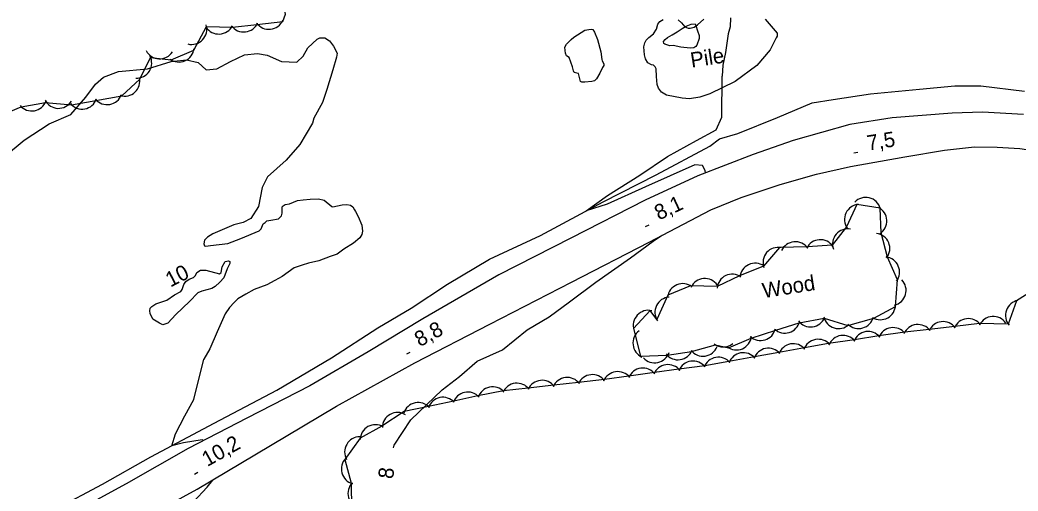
# Model space of a CAD drawing. Extents: x 643342 to 646936, y 5873857 to 5876103.
# Drawn here: x 645712.2 to 645909.1, y 5874668.3 to 5874761.1 of the extents above; entities that cross this region are included whole.
import ezdxf

# ---------------------------------------------------------------- set-up
doc = ezdxf.new("R2010")
doc.units = 0
for name, color, linetype in [('Niveau 1', 7, 'Continuous'), ('Niveau 2', 7, 'Continuous'), ('Niveau 21', 7, 'Continuous'), ('Niveau 3', 7, 'Continuous'), ('Niveau 4', 7, 'Continuous'), ('Niveau 44', 7, 'Continuous'), ('Niveau 57', 7, 'Continuous')]:
    doc.layers.add(name, color=color, linetype=linetype)

msp = doc.modelspace()

# ---------------------------------------------------------------- linework, layer by layer
at = {"layer": 'Niveau 1'}
for points in [[(645821.46, 5874757.73), (645823.62, 5874759.09), (645824.39, 5874759.26), (645824.92, 5874759.31), (645825.17, 5874759.24), (645825.51, 5874758.73), (645826.13, 5874757.28), (645826.79, 5874754.86), (645826.98, 5874753.32), (645827.06, 5874753.03), (645827.35, 5874752.48), (645827.34, 5874752.13), (645827.08, 5874751.72), (645826.6, 5874750.61), (645825.92, 5874749.52), (645825.53, 5874749.1), (645825, 5874749), (645823.65, 5874748.83), (645823.02, 5874748.82), (645822.76, 5874748.99), (645822.69, 5874749.22), (645822.37, 5874750.56), (645822.07, 5874750.63), (645821.53, 5874750.77), (645821.35, 5874751.09), (645821.18, 5874751.86), (645820.52, 5874753.7), (645820.01, 5874754.04), (645819.81, 5874754.55), (645819.76, 5874755.09), (645819.7, 5874755.76), (645819.99, 5874756.32), (645820.92, 5874757.24), (645821.46, 5874757.73)], [(645841.85, 5874758.78), (645842.81, 5874759.41), (645843.59, 5874759.92), (645844.58, 5874760.3), (645845.4, 5874760.38), (645845.53, 5874760), (645845.82, 5874759), (645846.2, 5874758.02), (645846.16, 5874757.43), (645845.74, 5874756.17), (645845.53, 5874755.86), (645845.11, 5874755.63), (645844.39, 5874755.56), (645842.57, 5874755.73), (645841.08, 5874756.08), (645840.4, 5874756.02), (645839.4, 5874756.32), (645839.19, 5874756.49), (645839.16, 5874756.88), (645839.46, 5874757.25), (645839.96, 5874757.68), (645840.84, 5874758.15), (645841.85, 5874758.78)], [(645709.12, 5874734.21), (645712.98, 5874737.41), (645717.89, 5874740.62), (645722.2, 5874742.45), (645725.16, 5874745.87), (645727.07, 5874748.46), (645728.67, 5874749.81), (645731.63, 5874750.95), (645737.32, 5874751.47), (645741.96, 5874752.91), (645745.03, 5874753.25), (645747.35, 5874752.71), (645748.92, 5874751.3), (645751.01, 5874751.51), (645753.72, 5874752.93), (645756.48, 5874754.23), (645759.04, 5874754.47), (645760.93, 5874754.2), (645763.78, 5874752.94), (645766.77, 5874752.8), (645766.77, 5874752.8), (645768.01, 5874753.95), (645768.99, 5874755.65), (645770.79, 5874757.33), (645771.35, 5874757.58), (645772.33, 5874757.57), (645773.26, 5874756.97), (645774.03, 5874755.97), (645774.75, 5874754.58), (645774.62, 5874753.79), (645773.88, 5874751.29), (645772.69, 5874747.38), (645771.85, 5874744.87), (645770.13, 5874741.78)], [(645770.13, 5874741.78), (645769.9, 5874740.75), (645767.41, 5874736.54), (645764.66, 5874733.48), (645760.99, 5874730.18), (645759.98, 5874728.12), (645759.21, 5874724.32), (645757.69, 5874721.99), (645756.21, 5874721.18), (645754.35, 5874720.71), (645750.23, 5874718.97), (645749.13, 5874718.28), (645748.6, 5874717.7), (645748.47, 5874717.01), (645748.55, 5874716.62), (645748.85, 5874716.55), (645749.72, 5874716.63), (645753.18, 5874717.05), (645755.72, 5874718.02), (645759.33, 5874719.52), (645759.73, 5874719.94), (645760.17, 5874720.91), (645760.54, 5874721.19), (645760.89, 5874721.51), (645761.66, 5874721.68), (645763.19, 5874721.92), (645763.77, 5874722.51), (645763.91, 5874723.06), (645763.9, 5874724.27), (645764.07, 5874724.48), (645764.48, 5874724.76), (645765.35, 5874724.89), (645766.94, 5874725.53), (645768.05, 5874725.68), (645769.45, 5874725.81)], [(645769.45, 5874725.81), (645771.05, 5874725.86), (645772.19, 5874725.57), (645773.67, 5874724.35), (645773.92, 5874724.27), (645775.74, 5874724.64), (645776.65, 5874724.72), (645777.39, 5874724.59), (645777.86, 5874724.3), (645778.16, 5874723.69), (645778.38, 5874723.37), (645778.91, 5874722.4), (645779.61, 5874720.66), (645779.71, 5874720.09), (645779.76, 5874719.51), (645779.63, 5874718.81), (645779.25, 5874718.19), (645777.94, 5874717.1), (645776.06, 5874715.95), (645774.78, 5874714.96), (645773.37, 5874714.49), (645771.16, 5874713.65), (645769.11, 5874713.17), (645767.83, 5874712.81), (645766.28, 5874712.23), (645763.91, 5874710.55), (645762.47, 5874709.78), (645760.85, 5874708.9), (645758.35, 5874707.99), (645756.74, 5874707.06), (645755.17, 5874706.14), (645754.41, 5874705.43), (645753.53, 5874704.43), (645752.67, 5874703.18), (645751.1, 5874699.67), (645749.61, 5874696.32), (645748.44, 5874694.27)], [(645748.37, 5874678.22), (645748.08, 5874678.32), (645744.44, 5874677.76), (645742.11, 5874677.19), (645742.87, 5874679.53), (645744.71, 5874683.11), (645746.46, 5874686.28), (645748.44, 5874694.27)], [(645746.43, 5874666.15), (645749.08, 5874669.03), (645750.2, 5874670.42)]]:
    msp.add_lwpolyline(points, dxfattribs=at)
at = {"layer": 'Niveau 2'}
for points in [[(645852.36, 5874761.52), (645852.32, 5874759.77), (645851.92, 5874758.36), (645851.38, 5874754.71), (645850.88, 5874752.22), (645850.69, 5874750.06)], [(645847.41, 5874730.98), (645847.36, 5874731.47), (645846.82, 5874732.43), (645845.34, 5874732.55), (645835.61, 5874728.23), (645828.02, 5874724.83), (645823.91, 5874723.48), (645828.12, 5874726.5), (645834.49, 5874730.52), (645839.94, 5874734.19), (645845.67, 5874737.34), (645849.55, 5874739.43), (645850.64, 5874741.97), (645850.69, 5874750.06)], [(645785.85, 5874676.76), (645786.01, 5874677.33), (645789.26, 5874682.31), (645795.44, 5874688.2), (645798.87, 5874690.84), (645802.39, 5874693.85), (645807.37, 5874696.08), (645812.22, 5874700.05), (645816.6, 5874702.59), (645820.59, 5874705.57), (645825.8, 5874709.45), (645832.63, 5874714.21), (645837.12, 5874717.52), (645838.89, 5874718.7)], [(645751.58, 5874709.4), (645750.68, 5874708.58), (645749.99, 5874708.18), (645748.05, 5874707.66), (645747.25, 5874707.3), (645745.61, 5874705.64), (645742.89, 5874703.05), (645741.34, 5874701.35), (645740.35, 5874701.02), (645739.69, 5874701.35), (645738.4, 5874702.15), (645737.82, 5874703.27), (645737.77, 5874703.8), (645737.82, 5874704.29), (645738.17, 5874704.66), (645738.95, 5874705.17), (645741.12, 5874705.9), (645742.63, 5874706.92), (645743.93, 5874707.57), (645744.18, 5874707.98), (645744.52, 5874708.99), (645744.91, 5874709.56), (645745.54, 5874710.05), (645746.43, 5874710.38), (645746.79, 5874710.75), (645747.08, 5874711.31), (645747.81, 5874711.82), (645748.83, 5874711.77), (645751.52, 5874711.09), (645751.83, 5874711.36), (645752.07, 5874712.46), (645752.66, 5874713.48), (645753.32, 5874713.64), (645753.58, 5874713.52), (645753.57, 5874713.08), (645753.03, 5874712.06), (645752.37, 5874710.3), (645751.58, 5874709.4)]]:
    msp.add_lwpolyline(points, dxfattribs=at)
at = {"layer": 'Niveau 21'}
for points in [[(645910.16, 5874742.48), (645902.06, 5874742.95), (645896.11, 5874742.76), (645884.25, 5874741.8), (645875.93, 5874740.51), (645864.7, 5874737.37), (645856.84, 5874734.59), (645845.92, 5874730.41), (645835.52, 5874725.58), (645820.87, 5874718.09), (645806.66, 5874710.88), (645791.63, 5874702.2), (645780.88, 5874695.69), (645769.33, 5874689.01), (645756.93, 5874682.63), (645745.32, 5874676.65), (645733.08, 5874669.69), (645719.25, 5874662.14)], [(645734.03, 5874661.49), (645747.15, 5874668.6), (645761.6, 5874677.24), (645774.6, 5874684.96), (645790.1, 5874693.56), (645804.86, 5874701.17), (645820.98, 5874709.46), (645836.3, 5874717.34), (645848.46, 5874723.71), (645854.48, 5874726.13), (645862.13, 5874728.66), (645869.34, 5874730.7), (645876.01, 5874732.23), (645886.75, 5874734.16), (645894.6, 5874735.42), (645900.52, 5874736.08), (645904.96, 5874736.04), (645909.43, 5874735.78), (645916.76, 5874734.66)]]:
    msp.add_lwpolyline(points, dxfattribs=at)
at = {"layer": 'Niveau 3'}
for p, q in [((645876.67, 5874734.94), (645877.46, 5874735.07)), ((645835.61, 5874720.38), (645836.33, 5874720.72)), ((645788.48, 5874695.27), (645789.18, 5874695.65)), ((645746.58, 5874671.61), (645747.28, 5874672))]:
    msp.add_line(p, q, dxfattribs=at)
at = {"layer": 'Niveau 4'}
msp.add_lwpolyline([(645719.3, 5874664.76), (645728.41, 5874669.63), (645737.96, 5874674.99), (645750.45, 5874681.62), (645762.84, 5874688.12), (645773.6, 5874694.51), (645782.75, 5874700.43), (645789.36, 5874704.29), (645796.5, 5874709.02), (645804.79, 5874713.94), (645814.85, 5874718.64), (645827.23, 5874725.25), (645837.71, 5874730.56), (645848.28, 5874736.23), (645850.16, 5874737.65), (645853.83, 5874738.73), (645861.66, 5874741.87), (645868.46, 5874744.81), (645872.62, 5874745.45), (645880.02, 5874746.56), (645889.66, 5874747.48), (645896.63, 5874748.1), (645901.77, 5874748.11), (645910.39, 5874747.08)], dxfattribs=at)
at = {"layer": 'Niveau 44'}
for points in [[(645707.82, 5874742.11), (645712.41, 5874744.01), (645717.19, 5874744.85), (645722.35, 5874744.39), (645727.13, 5874745.24), (645732.23, 5874746.14), (645735.79, 5874749.45), (645737.93, 5874753.73), (645742, 5874753.23), (645746.45, 5874755.16), (645748.97, 5874759.83), (645754.08, 5874759.72), (645758.91, 5874760.24), (645764.02, 5874760.79), (645764.55, 5874762.26), (645764.37, 5874763.12), (645763.82, 5874763.84), (645762.2, 5874764.47), (645759.83, 5874764.84), (645758.82, 5874765.33), (645757.83, 5874766.5)], [(645836.53, 5874703.86), (645833.23, 5874700.3), (645834.6, 5874694.82), (645839.85, 5874695.04), (645844.66, 5874695.73), (645849.37, 5874697.08), (645851.99, 5874696.51), (645856.46, 5874698.41), (645861.28, 5874699.99), (645865.92, 5874701.4), (645870.85, 5874702.3), (645875.49, 5874700.87), (645880.65, 5874702.31), (645884.91, 5874704.65), (645885.31, 5874709.9), (645883.36, 5874714.34), (645882.07, 5874719.15), (645881.88, 5874724), (645877.28, 5874724.72), (645875.24, 5874720.32), (645872.4, 5874716.73), (645867.56, 5874716.39), (645862.02, 5874716.28), (645858.85, 5874712.6), (645854.15, 5874710.65), (645849.76, 5874708.56), (645844.49, 5874708.7), (645840.01, 5874706.84), (645837.8, 5874702.09), (645836.53, 5874703.86)], [(645912.86, 5874708.33), (645908.77, 5874705.76), (645907.16, 5874701.18), (645901.48, 5874701.28), (645896.66, 5874700.71), (645891.55, 5874700.12), (645886.73, 5874699.55), (645881.63, 5874698.82), (645876.83, 5874698.08), (645871.73, 5874697.34), (645866.95, 5874696.48), (645861.89, 5874695.57), (645857.11, 5874694.71), (645852.05, 5874693.8), (645847.27, 5874692.94), (645842.18, 5874692.26), (645837.37, 5874691.59), (645832.27, 5874690.88), (645827.47, 5874690.21), (645822.35, 5874689.68), (645817.53, 5874689.13), (645812.42, 5874688.55), (645807.6, 5874688)], [(645807.6, 5874688), (645802.53, 5874687), (645797.78, 5874685.99), (645792.74, 5874684.93), (645787.99, 5874683.93), (645783.55, 5874681.04), (645779.3, 5874678.7), (645776.23, 5874674.48), (645777.5, 5874669.8), (645777.59, 5874664.74)]]:
    msp.add_lwpolyline(points, dxfattribs=at)
for centre, start, end in [((645746.02, 5874759.29), 256.3132, 16.2912), ((645746.02, 5874759.29), 256.3132, 16.2912), ((645746.02, 5874759.29), 256.3132, 16.2912), ((645751.41, 5874761.34), 212.8025, 332.7804), ((645751.41, 5874761.34), 212.8025, 332.7804), ((645751.41, 5874761.34), 212.8025, 332.7804), ((645756.31, 5874761.74), 216.1646, 336.1426), ((645756.31, 5874761.74), 216.1646, 336.1426), ((645756.31, 5874761.74), 216.1646, 336.1426), ((645761.28, 5874762.27), 216.1646, 336.1426), ((645761.28, 5874762.27), 216.1646, 336.1426), ((645761.28, 5874762.27), 216.1646, 336.1426), ((645743.52, 5874755.81), 233.5115, 353.4894), ((645743.52, 5874755.81), 233.5115, 353.4894), ((645743.52, 5874755.81), 233.5115, 353.4894), ((645735.15, 5874752.62), 267.6964, 27.6744), ((645735.15, 5874752.62), 267.6964, 27.6744), ((645735.15, 5874752.62), 267.6964, 27.6744), ((645739.73, 5874756.44), 207.2425, 327.2204), ((645739.73, 5874756.44), 207.2425, 327.2204), ((645739.73, 5874756.44), 207.2425, 327.2204), ((645732.81, 5874749.09), 252.8947, 12.8727), ((645732.81, 5874749.09), 252.8947, 12.8727), ((645732.81, 5874749.09), 252.8947, 12.8727), ((645724.43, 5874746.55), 219.9864, 339.9643), ((645724.43, 5874746.55), 219.9864, 339.9643), ((645724.43, 5874746.55), 219.9864, 339.9643), ((645729.36, 5874747.42), 219.9864, 339.9643), ((645729.36, 5874747.42), 219.9864, 339.9643), ((645729.36, 5874747.42), 219.9864, 339.9643), ((645714.49, 5874746.17), 220.043, 340.021), ((645714.49, 5874746.17), 220.043, 340.021), ((645714.49, 5874746.17), 220.043, 340.021), ((645719.76, 5874746.69), 207.7494, 327.7273), ((645719.76, 5874746.69), 207.7494, 327.7273), ((645719.76, 5874746.69), 207.7494, 327.7273), ((645879.05, 5874723.13), 16.519, 136.4969), ((645879.05, 5874723.13), 16.519, 136.4969), ((645879.05, 5874723.13), 16.519, 136.4969), ((645877.86, 5874721.78), 95.1027, 215.0806), ((645877.86, 5874721.78), 95.1027, 215.0806), ((645877.86, 5874721.78), 95.1027, 215.0806), ((645880.21, 5874721.51), 302.2894, 62.2673), ((645880.21, 5874721.51), 302.2894, 62.2673), ((645880.21, 5874721.51), 302.2894, 62.2673), ((645875.49, 5874716.92), 79.2466, 199.2245), ((645875.49, 5874716.92), 79.2466, 199.2245), ((645875.49, 5874716.92), 79.2466, 199.2245), ((645880.8, 5874716.06), 322.3641, 82.3421), ((645880.8, 5874716.06), 322.3641, 82.3421), ((645880.8, 5874716.06), 322.3641, 82.3421), ((645861.77, 5874713.29), 79.2528, 199.2307), ((645861.77, 5874713.29), 79.2528, 199.2307), ((645861.77, 5874713.29), 79.2528, 199.2307), ((645865.15, 5874714.4), 35.2496, 155.2275), ((645865.15, 5874714.4), 35.2496, 155.2275), ((645865.15, 5874714.4), 35.2496, 155.2275), ((645870.1, 5874714.8), 34.103, 154.0809), ((645870.1, 5874714.8), 34.103, 154.0809), ((645870.1, 5874714.8), 34.103, 154.0809), ((645882.72, 5874711.41), 323.6845, 83.6624), ((645882.72, 5874711.41), 323.6845, 83.6624), ((645882.72, 5874711.41), 323.6845, 83.6624), ((645857.23, 5874710.16), 55.4003, 175.3782), ((645857.23, 5874710.16), 55.4003, 175.3782), ((645857.23, 5874710.16), 55.4003, 175.3782), ((645847.3, 5874707.14), 35.0777, 155.0557), ((645847.3, 5874707.14), 35.0777, 155.0557), ((645847.3, 5874707.14), 35.0777, 155.0557), ((645852.71, 5874708.01), 55.4003, 175.3782), ((645852.71, 5874708.01), 55.4003, 175.3782), ((645852.71, 5874708.01), 55.4003, 175.3782), ((645842.93, 5874706.14), 52.5743, 172.5523), ((645842.93, 5874706.14), 52.5743, 172.5523), ((645842.93, 5874706.14), 52.5743, 172.5523), ((645884.01, 5874707.82), 283.5811, 43.559), ((645884.01, 5874707.82), 283.5811, 43.559), ((645884.01, 5874707.82), 283.5811, 43.559), ((645840.45, 5874703.49), 93.9266, 213.9045), ((645840.45, 5874703.49), 93.9266, 213.9045), ((645840.45, 5874703.49), 93.9266, 213.9045), ((645881.93, 5874705.02), 238.8504, 358.8283), ((645881.93, 5874705.02), 238.8504, 358.8283), ((645881.93, 5874705.02), 238.8504, 358.8283), ((645909.63, 5874702.88), 100.5492, 220.5271), ((645909.63, 5874702.88), 100.5492, 220.5271), ((645909.63, 5874702.88), 100.5492, 220.5271), ((645836.17, 5874700.88), 77.1146, 197.0926), ((645836.17, 5874700.88), 77.1146, 197.0926), ((645836.17, 5874700.88), 77.1146, 197.0926), ((645868.18, 5874703.61), 217.0488, 337.0267), ((645868.18, 5874703.61), 217.0488, 337.0267), ((645868.18, 5874703.61), 217.0488, 337.0267), ((645873.69, 5874703.27), 192.8794, 312.8573), ((645873.69, 5874703.27), 192.8794, 312.8573), ((645873.69, 5874703.27), 192.8794, 312.8573), ((645877.64, 5874703.29), 225.6903, 345.6683), ((645877.64, 5874703.29), 225.6903, 345.6683), ((645877.64, 5874703.29), 225.6903, 345.6683), ((645899.28, 5874699.24), 36.6987, 156.6766), ((645899.28, 5874699.24), 36.6987, 156.6766), ((645899.28, 5874699.24), 36.6987, 156.6766), ((645904.19, 5874699.67), 34.1124, 154.0904), ((645904.19, 5874699.67), 34.1124, 154.0904), ((645904.19, 5874699.67), 34.1124, 154.0904), ((645858.3, 5874700.93), 226.9358, 346.9137), ((645858.3, 5874700.93), 226.9358, 346.9137), ((645858.3, 5874700.93), 226.9358, 346.9137), ((645863.09, 5874702.38), 226.9358, 346.9137), ((645863.09, 5874702.38), 226.9358, 346.9137), ((645863.09, 5874702.38), 226.9358, 346.9137), ((645884.44, 5874697.47), 38.8114, 158.7894), ((645884.44, 5874697.47), 38.8114, 158.7894), ((645884.44, 5874697.47), 38.8114, 158.7894), ((645889.35, 5874698.08), 36.6987, 156.6766), ((645889.35, 5874698.08), 36.6987, 156.6766), ((645889.35, 5874698.08), 36.6987, 156.6766), ((645894.31, 5874698.66), 36.6987, 156.6766), ((645894.31, 5874698.66), 36.6987, 156.6766), ((645894.31, 5874698.66), 36.6987, 156.6766), ((645836.11, 5874697.41), 125.9483, 245.9263), ((645836.11, 5874697.41), 125.9483, 245.9263), ((645836.11, 5874697.41), 125.9483, 245.9263), ((645853.53, 5874699.08), 233.0849, 353.0628), ((645853.53, 5874699.08), 233.0849, 353.0628), ((645853.53, 5874699.08), 233.0849, 353.0628), ((645874.56, 5874695.94), 38.8114, 158.7894), ((645874.56, 5874695.94), 38.8114, 158.7894), ((645874.56, 5874695.94), 38.8114, 158.7894), ((645879.5, 5874696.71), 38.8114, 158.7894), ((645879.5, 5874696.71), 38.8114, 158.7894), ((645879.5, 5874696.71), 38.8114, 158.7894), ((645846.95, 5874697.84), 218.2017, 338.1796), ((645846.95, 5874697.84), 218.2017, 338.1796), ((645846.95, 5874697.84), 218.2017, 338.1796), ((645850.92, 5874699.65), 233.0849, 308.6292), ((645850.92, 5874699.65), 233.0849, 308.6292), ((645850.92, 5874699.65), 233.0849, 308.6292), ((645859.81, 5874693.4), 40.2253, 160.2032), ((645859.81, 5874693.4), 40.2253, 160.2032), ((645859.81, 5874693.4), 40.2253, 160.2032), ((645864.74, 5874694.29), 40.2253, 160.2032), ((645864.74, 5874694.29), 40.2253, 160.2032), ((645864.74, 5874694.29), 40.2253, 160.2032), ((645869.66, 5874695.17), 40.2253, 160.2032), ((645869.66, 5874695.17), 40.2253, 160.2032), ((645869.66, 5874695.17), 40.2253, 160.2032), ((645837.4, 5874696.52), 221.9079, 341.8858), ((645837.4, 5874696.52), 221.9079, 341.8858), ((645837.4, 5874696.52), 221.9079, 341.8858), ((645842, 5874697.13), 218.2017, 338.1796), ((645842, 5874697.13), 218.2017, 338.1796), ((645842, 5874697.13), 218.2017, 338.1796), ((645849.97, 5874691.63), 40.2253, 160.2032), ((645849.97, 5874691.63), 40.2253, 160.2032), ((645849.97, 5874691.63), 40.2253, 160.2032), ((645854.89, 5874692.52), 40.2253, 160.2032), ((645854.89, 5874692.52), 40.2253, 160.2032), ((645854.89, 5874692.52), 40.2253, 160.2032), ((645835.07, 5874689.49), 37.9551, 157.9331), ((645835.07, 5874689.49), 37.9551, 157.9331), ((645835.07, 5874689.49), 37.9551, 157.9331), ((645840.02, 5874690.18), 37.9551, 157.9331), ((645840.02, 5874690.18), 37.9551, 157.9331), ((645840.02, 5874690.18), 37.9551, 157.9331), ((645844.97, 5874690.87), 37.9551, 157.9331), ((645844.97, 5874690.87), 37.9551, 157.9331), ((645844.97, 5874690.87), 37.9551, 157.9331), ((645820.14, 5874687.65), 36.5023, 156.4802), ((645820.14, 5874687.65), 36.5023, 156.4802), ((645820.14, 5874687.65), 36.5023, 156.4802), ((645825.11, 5874688.21), 36.5023, 156.4802), ((645825.11, 5874688.21), 36.5023, 156.4802), ((645825.11, 5874688.21), 36.5023, 156.4802), ((645830.11, 5874688.8), 37.9551, 157.9331), ((645830.11, 5874688.8), 37.9551, 157.9331), ((645830.11, 5874688.8), 37.9551, 157.9331), ((645805.41, 5874685.8), 41.9364, 161.9143), ((645805.41, 5874685.8), 41.9364, 161.9143), ((645805.41, 5874685.8), 41.9364, 161.9143), ((645810.21, 5874686.52), 36.5023, 156.4802), ((645810.21, 5874686.52), 36.5023, 156.4802), ((645810.21, 5874686.52), 36.5023, 156.4802), ((645815.18, 5874687.09), 36.5023, 156.4802), ((645815.18, 5874687.09), 36.5023, 156.4802), ((645815.18, 5874687.09), 36.5023, 156.4802), ((645795.62, 5874683.74), 41.9364, 161.9143), ((645795.62, 5874683.74), 41.9364, 161.9143), ((645795.62, 5874683.74), 41.9364, 161.9143), ((645800.52, 5874684.77), 41.9364, 161.9143), ((645800.52, 5874684.77), 41.9364, 161.9143), ((645800.52, 5874684.77), 41.9364, 161.9143), ((645790.73, 5874682.7), 41.9364, 161.9143), ((645790.73, 5874682.7), 41.9364, 161.9143), ((645790.73, 5874682.7), 41.9364, 161.9143), ((645786.66, 5874680.74), 58.9327, 178.9106), ((645786.66, 5874680.74), 58.9327, 178.9106), ((645786.66, 5874680.74), 58.9327, 178.9106), ((645782.28, 5874678.33), 58.9327, 178.9106), ((645782.28, 5874678.33), 58.9327, 178.9106), ((645782.28, 5874678.33), 58.9327, 178.9106), ((645779.22, 5874675.95), 89.7283, 209.7062), ((645779.22, 5874675.95), 89.7283, 209.7062), ((645779.22, 5874675.95), 89.7283, 209.7062), ((645778.57, 5874672.61), 135.2602, 255.2382), ((645778.57, 5874672.61), 135.2602, 255.2382), ((645778.57, 5874672.61), 135.2602, 255.2382), ((645779.88, 5874667.78), 135.2602, 255.2382), ((645779.88, 5874667.78), 135.2602, 255.2382), ((645779.88, 5874667.78), 135.2602, 255.2382)]:
    msp.add_arc(centre, 3, start, end, dxfattribs=at)
at = {"layer": 'Niveau 57'}
for points in [[(645859.17, 5874761.29), (645861.55, 5874758.53), (645861.56, 5874757.9), (645861.39, 5874757.59), (645860.17, 5874755.21), (645857.59, 5874752.15), (645853.29, 5874748.96), (645848.28, 5874746.52), (645846.28, 5874745.87), (645844.27, 5874745.59), (645842.82, 5874745.67), (645839.76, 5874746.3), (645838.77, 5874746.9), (645838.17, 5874747.67), (645837.92, 5874748.38), (645837.75, 5874750), (645837.72, 5874751.47), (645837.5, 5874751.89), (645837.19, 5874752.19), (645836.8, 5874752.29), (645836.05, 5874752.69), (645835.62, 5874753.43), (645835.41, 5874754.23), (645835.29, 5874755.79), (645835.43, 5874756.63), (645835.7, 5874757.16), (645836.27, 5874757.65), (645837.16, 5874758.4), (645837.73, 5874759.32), (645838.03, 5874760.26), (645838.41, 5874760.81), (645839.07, 5874761.21)], [(645842.06, 5874761.12), (645842.68, 5874760.57), (645843.32, 5874759.76), (645844, 5874759.5), (645844.41, 5874759.48), (645845.21, 5874759.72), (645845.85, 5874760.16), (645847.12, 5874761.29)]]:
    msp.add_lwpolyline(points, dxfattribs=at)

# ---------------------------------------------------------------- texts
at = {"layer": 'Niveau 1'}
msp.add_text('10', height=3, rotation=27.0182, dxfattribs=at).set_placement((645741.84, 5874708.36))
at = {"layer": 'Niveau 2'}
msp.add_text('8', height=3, rotation=83.3017, dxfattribs=at).set_placement((645785.78, 5874670.53))
at = {"layer": 'Niveau 3'}
for s, rotation, p in [('7,5  ', 8.9405, (645879.52, 5874735.35)), ('8,1  ', 25.1167, (645838.23, 5874721.57)), ('8,8  ', 28.2995, (645791.03, 5874696.6)), ('10,2 ', 29.1403, (645749.11, 5874672.98))]:
    msp.add_text(s, height=3, rotation=rotation, dxfattribs=at).set_placement(p)
at = {"layer": 'Niveau 44'}
msp.add_text('Wood', height=3, rotation=8.9405, dxfattribs=at).set_placement((645858.88, 5874706.27))
at = {"layer": 'Niveau 57'}
msp.add_text('Pile', height=3, rotation=8.9405, dxfattribs=at).set_placement((645844.69, 5874751.69))

doc.saveas('drawing.dxf')
